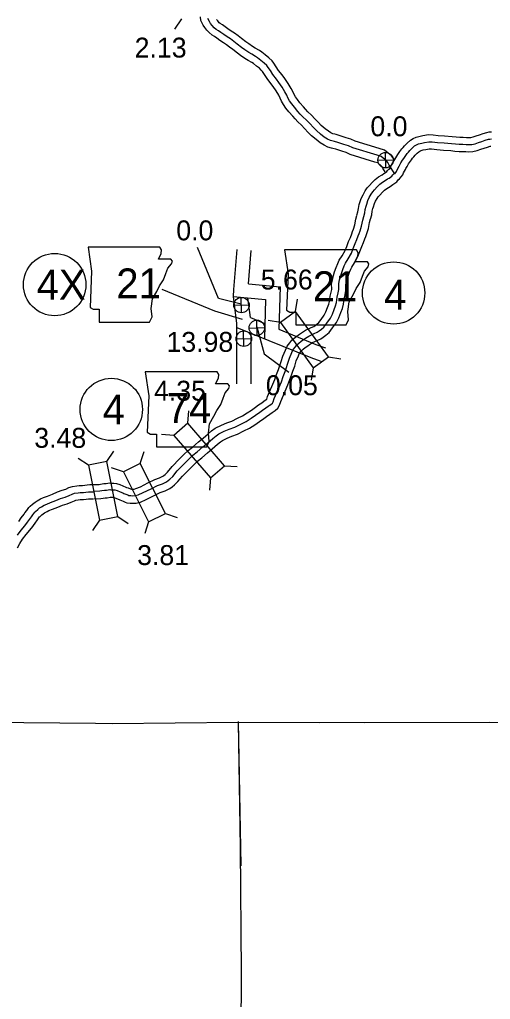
# Model space of a CAD drawing. Extents: x 31699 to 244310, y -8841 to 11474.
# Drawn here: x 138771 to 139436, y -2031 to -647 of the extents above; entities that cross this region are included whole.
import ezdxf

# ---------------------------------------------------------------- set-up
doc = ezdxf.new("R2010")
doc.units = 0
for name, color, linetype in [('B_Logo', 7, 'Continuous'), ('G-ANNO-TEXT', 7, 'Continuous'), ('Level 21', 7, 'Continuous'), ('Level 55', 7, 'Continuous'), ('R_Border Notes', 7, 'Continuous'), ('R_Logo', 7, 'Continuous'), ('R_XS_EARTHWORK_STAGE1', 7, 'Continuous'), ('R_XS_EARTHWORK_STAGE2', 7, 'Continuous'), ('S_AREA_CALC', 7, 'Continuous'), ('S_WALL', 7, 'Continuous'), ('S_WALL_ANNOT', 7, 'Continuous')]:
    doc.layers.add(name, color=color, linetype=linetype)

msp = doc.modelspace()

# ---------------------------------------------------------------- linework, layer by layer
at = {"layer": 'B_Logo'}
for points in [[(139300.8, -864.6), (139293.1, -852.6), (139291.2, -848.9), (139289.2, -846.2), (139281.7, -840.3), (139275.9, -838.5), (139241.6, -827.8), (139235.5, -825.2), (139229, -823.3), (139220.7, -820.4), (139215.9, -819), (139213.8, -818.6), (139210.1, -817.5), (139205.9, -815.6), (139201.4, -812.7), (139196.1, -808.6), (139190.3, -803.5), (139186, -799.2), (139181, -793.8), (139176.2, -788.7), (139171.3, -784.1), (139167.5, -780.2), (139164.3, -776.8), (139159.3, -770.6), (139155.4, -765.7), (139152.5, -761.4), (139150, -757.3), (139148.4, -753.7), (139145.9, -748.9), (139142.1, -742.2), (139137.5, -735.6), (139133.9, -730.8), (139128.8, -724.3), (139125.3, -718.9), (139122.1, -714.3), (139120.1, -711.7), (139116.6, -708.1), (139111.8, -704.5), (139107.3, -700.9), (139104.5, -699.1), (139099, -695.8), (139094.7, -693.2), (139089.2, -689.3), (139084.7, -686), (139078.5, -681.3), (139073.6, -677.5), (139069, -674), (139064.5, -671.3), (139059.6, -667.9), (139055.6, -665.1), (139052.2, -662.5), (139048.8, -660.6), (139046, -658.2), (139043.4, -655.1), (139041, -652.3), (139039.3, -649.5), (139037.2, -645.2)], [(139300.8, -864.6), (139303.4, -861.2), (139304.2, -859.1), (139307.1, -853.7), (139307.9, -852.2), (139309.6, -849.3), (139312, -845.2), (139313.5, -843.2), (139316.3, -839), (139318.5, -836.2), (139320.4, -834.1), (139322.3, -831.8), (139325.5, -828.4), (139328.8, -825.3), (139331.5, -823.8), (139334.6, -822.3), (139338.9, -821.3), (139342.7, -820.4), (139348.9, -819.3), (139353.9, -819.6), (139361.3, -820.6), (139370.6, -821.1), (139380.8, -822), (139386.7, -822.5), (139392, -823), (139397.1, -823), (139401.6, -823.3), (139405.3, -823.4), (139409.6, -823.1), (139414.4, -822.2), (139418.9, -820.6), (139423.8, -818.9), (139428.7, -817.2), (139433.3, -815.9), (139435.3, -815.5), (139437.6, -815.3)], [(139257, -925.1), (139258.6, -919.6), (139259.3, -915), (139260.5, -910.2), (139261.4, -907.5), (139262.8, -902.5), (139264.9, -898.1), (139267.5, -893.5), (139269.8, -890.2), (139272.4, -887.3), (139276.2, -883.2), (139279.9, -879.5), (139283.8, -876.6), (139288.6, -873.4), (139290.7, -871.9), (139292.8, -870.7), (139296.6, -868.1), (139298.2, -866), (139299.4, -864.8), (139300.8, -863.8)], [(138875.7, -1313.2), (138884.8, -1312.9), (138887.4, -1312.4), (138891.2, -1311.6), (138894.2, -1311.7), (138898.6, -1310.9), (138900.2, -1311.1), (138904.1, -1311.1), (138906, -1311.3), (138909.3, -1312.4), (138913.3, -1314), (138917, -1315.7), (138918.6, -1316.4), (138921.2, -1317.2), (138924.1, -1318.6), (138925.5, -1319.1), (138928.3, -1319.5), (138930.5, -1319.6), (138934.5, -1319.4), (138938.7, -1318.3), (138946, -1315.2), (138957, -1309.7), (138966, -1305.3), (138972.9, -1302.8), (138978.5, -1299.9), (138981, -1298.2), (138983.5, -1296.2), (138987.5, -1292.3), (138994, -1284.4), (139004.5, -1273.6), (139010.2, -1267.8), (139016.1, -1262.5), (139021.9, -1257.6), (139030.2, -1250.5), (139037, -1245.1), (139044.3, -1238.8), (139048.7, -1234.9), (139052.6, -1232), (139060.2, -1228.3), (139067.4, -1225.4), (139075.1, -1222.6), (139083.5, -1218.4), (139091, -1214.6), (139098.1, -1210.2), (139104.5, -1206), (139110.3, -1201.6), (139114.3, -1198.7), (139118.9, -1195.6), (139122.1, -1193.2), (139123.7, -1192.1), (139126.1, -1190.5), (139128.1, -1188.8), (139129.3, -1186.8), (139130.8, -1182.4), (139140.8, -1158.5), (139143.6, -1151.1), (139146, -1143.9), (139147.6, -1139.6), (139150.2, -1132.5), (139152.5, -1125), (139155.6, -1117.1), (139157.6, -1112.9), (139160.7, -1109), (139162.9, -1106.2), (139165.3, -1104.1), (139168.7, -1101.4), (139172.3, -1099), (139174.9, -1097.1), (139179.8, -1093.9), (139187.2, -1090.4), (139191.6, -1088.3), (139194.1, -1086.6), (139197.3, -1084.1), (139200.8, -1081.2), (139205.1, -1075.6), (139210, -1068.7), (139212.8, -1063.2), (139215.5, -1056.3), (139217.4, -1051.1), (139218.5, -1046.5), (139219.6, -1038.8), (139221.1, -1033.1), (139221.9, -1028.1), (139221.8, -1019.9), (139223.1, -1014.4), (139224.2, -1010.2), (139225.5, -1005.5), (139227.5, -999.7), (139229.5, -994.7), (139231.4, -990.8), (139235.3, -984.9), (139239.7, -976.6), (139242.4, -970.2), (139245.1, -963.2), (139247.5, -957.4), (139249.4, -952.3), (139250.7, -948.9), (139252, -945.2), (139254, -938.6), (139255.7, -930.4), (139257, -925.1)], [(138768.3, -1375.4), (138773.8, -1368.2), (138778.7, -1362.4), (138782.6, -1357), (138786.8, -1351.4), (138788, -1349.6), (138790.2, -1346.6), (138792.8, -1343.1), (138794, -1341.8), (138797, -1339), (138799.7, -1336.9), (138802.2, -1335.4), (138806.2, -1333.1), (138809.7, -1331.4), (138815.1, -1329.4), (138822.5, -1326.6), (138829.3, -1323.6), (138835.8, -1321.5), (138841.2, -1319.5), (138845.7, -1317.4), (138849.1, -1316.1), (138853.9, -1315.4), (138857.1, -1315.2), (138861.6, -1314.9), (138865.1, -1314.5), (138868.5, -1314.2), (138871.8, -1313.9), (138874.8, -1313.9), (138876.5, -1313.9)]]:
    msp.add_lwpolyline(points, dxfattribs=at)
at = {"layer": 'G-ANNO-TEXT'}
for points in [[(138868.1, -968.2), (138873.1, -1002.1), (138870.9, -1053.4), (138875.4, -1056.2), (138883.9, -1056.2), (138883.9, -1074.3), (138954.9, -1074.3), (138958.3, -1066.9), (138957.2, -1055.1), (138958.9, -1041.6), (138965.1, -1030.8), (138969, -1022.9), (138974.6, -1014.5), (138978, -1005.5), (138980.8, -998.1), (138985.9, -991.9), (138987.1, -988), (138984.8, -985.2), (138967.3, -985.2), (138971.3, -977.3), (138971.8, -972.2), (138969.5, -968.3)], [(139145.5, -972.3), (139150.5, -1006.1), (139148.3, -1057.4), (139152.8, -1060.3), (139161.3, -1060.3), (139161.3, -1078.3), (139232.3, -1078.3), (139235.7, -1071), (139234.6, -1059.1), (139236.3, -1045.6), (139242.5, -1034.9), (139246.4, -1027), (139252.1, -1018.5), (139255.4, -1009.5), (139258.3, -1002.2), (139263.3, -996), (139264.5, -992), (139262.2, -989.2), (139244.7, -989.2), (139248.7, -981.3), (139249.2, -976.2), (139246.9, -972.3)], [(138948.7, -1144.5), (138953.8, -1178.3), (138951.5, -1229.6), (138956.1, -1232.4), (138964.5, -1232.4), (138964.5, -1250.5), (139035.6, -1250.5), (139039, -1243.1), (139037.8, -1231.3), (139039.5, -1217.8), (139045.7, -1207.1), (139049.7, -1199.2), (139055.3, -1190.7), (139058.7, -1181.7), (139061.5, -1174.3), (139066.6, -1168.1), (139067.7, -1164.2), (139065.5, -1161.4), (139048, -1161.4), (139051.9, -1153.5), (139052.5, -1148.4), (139050.1, -1144.5)]]:
    msp.add_lwpolyline(points, close=True, dxfattribs=at)
msp.add_lwpolyline([(138972, -1027.8), (139046.3, -1058.3), (139085.3, -1070)], dxfattribs=at)
at = {"layer": 'Level 21'}
for p, q in [((139288.2, -856.2), (139287.7, -834.5)), ((139277.1, -845.6), (139298.8, -845.1))]:
    msp.add_line(p, q, dxfattribs=at)
msp.add_circle((139288, -845.4), 10.9, dxfattribs=at)
at = {"layer": 'Level 55'}
for points in [[(139287.2, -861.8), (139284.5, -857.7), (139282.6, -854.2), (139281.9, -853.2), (139277, -849.3), (139272.9, -848), (139238.1, -837.2), (139232.2, -834.7), (139226, -832.8), (139217.6, -829.9), (139213.5, -828.7), (139211.5, -828.3), (139206.6, -826.9), (139201.1, -824.3), (139195.7, -820.9), (139189.8, -816.3), (139183.4, -810.8), (139178.8, -806.1), (139173.7, -800.7), (139169.1, -795.8), (139164.2, -791.2), (139160.2, -787.1), (139156.8, -783.3), (139151.6, -776.9), (139147.3, -771.7), (139144, -766.8), (139141.1, -761.9), (139139.3, -758), (139137.1, -753.6), (139133.7, -747.6), (139129.4, -741.5), (139125.9, -736.9), (139120.6, -730.1), (139117, -724.5), (139114, -720.2), (139112.5, -718.2), (139110, -715.6), (139105.7, -712.4), (139101.4, -709), (139099.2, -707.6), (139093.8, -704.4), (139089.2, -701.6), (139083.3, -697.4), (139078.7, -694.1), (139072.4, -689.2), (139067.5, -685.5), (139063.3, -682.3), (139059, -679.7), (139053.9, -676.1), (139049.7, -673.1), (139046.7, -670.8), (139043.1, -668.8), (139038.9, -665.2), (139035.8, -661.6), (139032.9, -658.1), (139030.6, -654.4), (139027.4, -647.9), (139026.9, -642.9)], [(139300.3, -844.7), (139299.7, -843.7), (139296.5, -839.2), (139286.4, -831.3), (139278.9, -829), (139245, -818.4), (139238.9, -815.8), (139232.1, -813.8), (139223.8, -810.9), (139218.3, -809.2), (139216.1, -808.8), (139213.7, -808.1), (139210.7, -806.8), (139207.2, -804.5), (139202.5, -800.9), (139197.1, -796.2), (139193.2, -792.2), (139188.3, -787), (139183.2, -781.7), (139178.3, -777), (139174.8, -773.4), (139171.9, -770.2), (139167.1, -764.4), (139163.4, -759.8), (139160.9, -756), (139158.8, -752.6), (139157.4, -749.4), (139154.7, -744.2), (139150.6, -736.9), (139145.6, -729.8), (139141.8, -724.7), (139137, -718.5), (139133.6, -713.3), (139130.2, -708.4), (139127.7, -705.2), (139123.2, -700.6), (139117.9, -696.5), (139113.1, -692.7), (139109.8, -690.6), (139104.1, -687.2), (139100.2, -684.8), (139095, -681.1), (139090.6, -678), (139084.6, -673.4), (139079.7, -669.6), (139074.6, -665.7), (139069.9, -662.9), (139065.4, -659.7), (139061.5, -657), (139057.7, -654.1), (139054.6, -652.3), (139053.1, -651.1), (139051.1, -648.7), (139049.1, -646.4)]]:
    msp.add_lwpolyline(points, dxfattribs=at)
at = {"layer": 'R_Border Notes'}
for centre in [(138820.9, -1021.3), (139299.3, -1033.1), (138900.8, -1197.7)]:
    msp.add_circle(centre, 44, dxfattribs=at)
at = {"layer": 'R_Logo'}
for points in [[(138385.4, -1636.1), (138551.3, -1637.5), (138726.5, -1639.5), (138878.3, -1641.3)], [(138388.3, -1636.1), (138551.3, -1637.5), (138726.5, -1639.5), (138878.3, -1641.3)], [(138878.3, -1641.3), (138902.2, -1641.4), (139079.9, -1639.8), (139258, -1640.1), (139434.8, -1639.7), (139611.5, -1646.3), (139789.5, -1651.1)], [(138878.3, -1641.3), (138902.2, -1641.4), (139079.9, -1639.8), (139195.3, -1640)], [(139079.8, -1638.9), (139083.5, -1842.9)], [(139079.9, -1639.8), (139082.5, -1817.3), (139083.9, -1993.5), (139083, -2168.2), (139248, -2171.1), (139259.7, -2171.1), (139422.6, -2172.7), (139412.6, -2323.3), (139403, -2496.3), (139401.9, -2671.4), (139404.1, -2847), (139403.5, -2929.3)]]:
    msp.add_lwpolyline(points, dxfattribs=at)
at = {"layer": 'R_XS_EARTHWORK_STAGE1'}
for p, q in [((138999.8, -645.7), (138990.1, -660.3)), ((139073.7, -1050.4), (139095.4, -1049.9)), ((139084.8, -1061), (139084.3, -1039.3)), ((139160.8, -1059.1), (139163.6, -1041.8)), ((139106.5, -1093.2), (139106, -1071.5)), ((139139.4, -1074.6), (139122.1, -1071.9)), ((139088.1, -1108.6), (139087.6, -1086.9)), ((139095.4, -1082.6), (139117.1, -1082.1)), ((139077, -1098), (139098.7, -1097.5)), ((139207.3, -1123.3), (139224.7, -1126.1)), ((139185.9, -1138.8), (139183.1, -1156.1)), ((139009, -1217.2), (139010.3, -1199.7)), ((138989, -1234.5), (138971.5, -1233.2)), ((138894.5, -1271.3), (138904.2, -1256.7)), ((138941.6, -1273.9), (138947.1, -1257.2)), ((138868.6, -1276.5), (138853.9, -1266.8)), ((138918, -1285.7), (138901.3, -1280.2)), ((139060.7, -1277.2), (139078.3, -1278.5)), ((139040.7, -1294.4), (139039.4, -1312)), ((138884.2, -1354.2), (138874.5, -1368.8)), ((138910.1, -1349), (138924.8, -1358.7)), ((138953.5, -1356.5), (138948, -1373.2)), ((138977.1, -1344.6), (138993.8, -1350.2))]:
    msp.add_line(p, q, dxfattribs=at)
for points in [[(139207.3, -1123.3), (139160.8, -1059.1), (139139.4, -1074.6), (139185.9, -1138.8)], [(139060.7, -1277.2), (139009, -1217.2), (138989, -1234.5), (139040.7, -1294.4)], [(138868.6, -1276.5), (138884.2, -1354.2), (138910.1, -1349), (138894.5, -1271.3)], [(138977.1, -1344.6), (138941.6, -1273.9), (138918, -1285.7), (138953.5, -1356.5)]]:
    msp.add_lwpolyline(points, close=True, dxfattribs=at)
for centre in [(139084.6, -1050.2), (139106.2, -1082.3), (139087.9, -1097.7)]:
    msp.add_circle(centre, 10.9, dxfattribs=at)
at = {"layer": 'R_XS_EARTHWORK_STAGE2'}
for points in [[(139073.8, -1028.2), (139078.3, -971.6)], [(139094.5, -1020), (139098.2, -973.2)], [(139094.5, -1020), (139139.2, -1024.4), (139137.3, -1084.4)], [(139073, -1038), (139118.6, -1042.5), (139116.9, -1097.6)], [(139078.1, -1076.3), (139073.1, -1037.9), (139073.8, -1028.2)], [(139097.1, -1067.9), (139093.5, -1040)], [(139078, -1161.4), (139078, -1075)], [(139097.1, -1067.9), (139117.6, -1076.3)], [(139078, -1081.7), (139123.3, -1100.3)], [(139098, -1161.4), (139098, -1089.9)], [(139137.3, -1084.4), (139189.6, -1105.8), (139203.1, -1110.5)], [(139123.3, -1100.3), (139182.5, -1124.5), (139196.6, -1129.4)]]:
    msp.add_lwpolyline(points, dxfattribs=at)
at = {"layer": 'S_AREA_CALC'}
for points in [[(139292.9, -858.4), (139294.6, -856.3), (139295.1, -854.9), (139298.3, -848.9), (139299.2, -847.4), (139300.9, -844.3), (139303.7, -839.7), (139305.3, -837.5), (139308.1, -833.1), (139310.9, -829.6), (139312.9, -827.5), (139314.8, -825.2), (139318.4, -821.3), (139322.9, -817.1), (139326.9, -814.9), (139331.2, -812.8), (139336.6, -811.6), (139340.7, -810.6), (139348.4, -809.3), (139354.9, -809.7), (139362.2, -810.6), (139371.3, -811.2), (139381.7, -812), (139387.7, -812.6), (139392.5, -813), (139397.4, -813), (139402, -813.3), (139405.1, -813.4), (139408.4, -813.2), (139411.7, -812.5), (139415.6, -811.1), (139420.6, -809.4), (139425.7, -807.7), (139430.8, -806.2), (139433.9, -805.5), (139437.5, -805.3)], [(139307.7, -872), (139312.3, -866.1), (139313.3, -863.2), (139315.9, -858.5), (139316.7, -857.1), (139318.2, -854.3), (139320.4, -850.7), (139321.7, -848.9), (139324.4, -844.8), (139326, -842.7), (139327.9, -840.8), (139329.8, -838.4), (139332.6, -835.4), (139334.7, -833.5), (139336.1, -832.7), (139338, -831.8), (139341.1, -831), (139344.7, -830.2), (139349.5, -829.4), (139352.9, -829.6), (139360.3, -830.5), (139369.9, -831.1), (139379.9, -831.9), (139385.8, -832.5), (139391.6, -833), (139396.8, -833), (139401.2, -833.3), (139405.5, -833.4), (139410.9, -833.1), (139417.1, -831.8), (139422.3, -830), (139427, -828.3), (139431.7, -826.8), (139435.7, -825.6), (139436.6, -825.4)], [(139247.4, -923), (139248.8, -918.2), (139249.5, -913.7), (139250.8, -908.2), (139251.8, -905.3), (139253.4, -899.6), (139256.1, -894.2), (139259, -888.9), (139262, -884.7), (139265.1, -881.3), (139269, -877), (139273.3, -872.7), (139278, -869.1), (139282.9, -866), (139285.3, -864.2), (139287.6, -862.9), (139289.6, -861.5), (139290.6, -860.2), (139293, -857.8), (139295.2, -856.3)], [(139266.6, -928.6), (139268.3, -922.6), (139269.2, -917.7), (139270.1, -913.7), (139270.9, -911.2), (139272.1, -906.8), (139273.8, -903.5), (139276, -899.5), (139277.6, -897.2), (139279.8, -894.7), (139283.5, -890.8), (139286.5, -887.8), (139289.5, -885.5), (139294.4, -882.4), (139296.1, -881.1), (139298.1, -880), (139303.6, -876.2), (139305.7, -873.4), (139305.8, -873.2), (139307.7, -872)], [(138875.5, -1303.9), (138883.6, -1303.7), (138885.4, -1303.3), (138890.3, -1302.4), (138893.5, -1302.4), (138898.1, -1301.6), (138900.6, -1301.8), (138904.6, -1301.9), (138908.1, -1302.2), (138912.7, -1303.8), (138917.3, -1305.5), (138921.2, -1307.4), (138922.1, -1307.8), (138924.8, -1308.6), (138928, -1310.1), (138929.3, -1310.2), (138930.5, -1310.3), (138932.9, -1310.2), (138935.5, -1309.5), (138941.8, -1306.9), (138952.6, -1301.5), (138962.1, -1296.8), (138968.8, -1294.4), (138973.4, -1292), (138975.1, -1290.9), (138976.8, -1289.5), (138980, -1286.3), (138986.6, -1278.4), (138997.3, -1267.3), (139003.3, -1261.4), (139009.5, -1255.7), (139015.4, -1250.8), (139023.8, -1243.5), (139030.6, -1238.1), (139037.7, -1232), (139042.4, -1227.8), (139047.4, -1224.2), (139056.2, -1219.9), (139063.8, -1216.8), (139071.1, -1214.1), (139079, -1210.2), (139086.1, -1206.6), (139092.7, -1202.6), (139098.7, -1198.6), (139104.4, -1194.3), (139108.5, -1191.3), (139113.1, -1188.2), (139116.3, -1185.8), (139118.2, -1184.5), (139120.1, -1183.3), (139120.3, -1183.1), (139121.5, -1179.6), (139131.5, -1155.5), (139134.2, -1148.5), (139136.6, -1141.3), (139138.2, -1136.9), (139140.7, -1130), (139143, -1122.4), (139146.5, -1113.9), (139149, -1108.4), (139152.9, -1103.5), (139155.7, -1100), (139158.9, -1097.1), (139162.9, -1094), (139166.6, -1091.5), (139169.2, -1089.6), (139174.9, -1085.8), (139183, -1082.1), (139186.7, -1080.3), (139188.3, -1079.3), (139191, -1077.1), (139193.5, -1075), (139197.1, -1070.4), (139201.4, -1064.3), (139203.7, -1059.8), (139206.1, -1053.6), (139207.8, -1048.9), (139208.7, -1045.3), (139209.8, -1037.6), (139211.3, -1031.8), (139211.9, -1028.2), (139211.7, -1019.6), (139213.4, -1012.7), (139214.5, -1008.3), (139216, -1003.2), (139218.2, -996.9), (139220.4, -991.4), (139222.6, -986.6), (139226.7, -980.5), (139230.7, -973), (139233.2, -967.2), (139235.8, -960.2), (139238.2, -954.5), (139240.1, -949.6), (139241.3, -946.3), (139242.5, -942.8), (139244.3, -936.9), (139245.9, -929), (139247.3, -923.4)], [(138876, -1323.9), (138886, -1323.7), (138889.4, -1322.9), (138892.1, -1322.4), (138895, -1322.4), (138899.1, -1321.7), (138899.7, -1321.8), (138903.5, -1321.8), (138903.8, -1321.9), (138905.9, -1322.6), (138909.4, -1323.9), (138912.8, -1325.6), (138915.1, -1326.6), (138917.7, -1327.4), (138920.2, -1328.5), (138922.9, -1329.6), (138927.4, -1330.2), (138930.5, -1330.3), (138936, -1330), (138941.9, -1328.5), (138950.1, -1325.1), (138961.4, -1319.4), (138970, -1315.3), (138976.9, -1312.7), (138983.5, -1309.3), (138986.9, -1307.1), (138990.2, -1304.4), (138994.9, -1299.7), (139001.5, -1291.8), (139011.6, -1281.4), (139017.1, -1275.8), (139022.6, -1270.8), (139028.4, -1266), (139036.6, -1259), (139043.4, -1253.5), (139050.9, -1247), (139055, -1243.4), (139057.7, -1241.4), (139064.3, -1238.2), (139071, -1235.5), (139079.1, -1232.5), (139087.9, -1228.1), (139095.9, -1224.1), (139103.5, -1219.4), (139110.2, -1214.9), (139116.3, -1210.4), (139120, -1207.6), (139124.6, -1204.5), (139127.8, -1202.1), (139129.3, -1201.2), (139132.1, -1199.3), (139135.9, -1196), (139138.4, -1191.8), (139140.2, -1186.7), (139150.1, -1162.9), (139153, -1155.2), (139155.4, -1148), (139157, -1143.8), (139159.7, -1136.4), (139161.9, -1129.1), (139164.8, -1121.8), (139166.1, -1118.9), (139168.5, -1115.9), (139170.2, -1113.8), (139171.7, -1112.5), (139174.6, -1110.2), (139178.1, -1107.9), (139180.6, -1106), (139184.7, -1103.3), (139191.5, -1100.2), (139196.5, -1097.8), (139200, -1095.5), (139203.6, -1092.6), (139208.1, -1088.9), (139213.2, -1082.2), (139218.5, -1074.7), (139222, -1068), (139224.8, -1060.6), (139226.9, -1054.8), (139228.4, -1049.1), (139229.5, -1041.4), (139230.9, -1035.8), (139231.9, -1029.6), (139231.8, -1021.8), (139232.8, -1017.5), (139233.8, -1013.5), (139235, -1009.2), (139236.9, -1003.9), (139238.7, -999.5), (139240.1, -996.5), (139243.9, -990.7), (139248.8, -981.6), (139251.7, -974.7), (139254.4, -967.6), (139256.8, -961.9), (139258.8, -956.6), (139260.1, -953.1), (139261.5, -949), (139263.7, -941.8), (139265.4, -933.4), (139266.7, -928.2)], [(138770.1, -1356.2), (138773.8, -1351), (138777.9, -1345.6), (138779, -1343.9), (138781.4, -1340.6), (138784.5, -1336.5), (138786.3, -1334.6), (138789.8, -1331.4), (138793.3, -1328.7), (138796.4, -1326.8), (138800.8, -1324.2), (138805, -1322.1), (138810.9, -1320.1), (138817.9, -1317.3), (138825, -1314.3), (138831.7, -1312), (138836.6, -1310.2), (138841.1, -1308.2), (138845.9, -1306.4), (138852, -1305.5), (138855.7, -1305.2), (138860, -1305), (138863.3, -1304.6), (138866.9, -1304.3), (138870.5, -1303.9), (138874.1, -1303.9), (138876, -1303.9)], [(138768.3, -1393.4), (138771.8, -1387), (138775.7, -1381.2), (138780.8, -1374.5), (138785.9, -1368.5), (138789.9, -1362.9), (138794.3, -1357.1), (138795.5, -1355.2), (138797.5, -1352.5), (138799.7, -1349.6), (138800.3, -1348.9), (138802.8, -1346.7), (138804.7, -1345.2), (138806.6, -1343.9), (138810.2, -1341.9), (138812.8, -1340.6), (138817.8, -1338.8), (138825.5, -1335.8), (138832.1, -1333), (138838.4, -1330.9), (138844.2, -1328.7), (138848.8, -1326.7), (138850.9, -1325.9), (138854.2, -1325.4), (138856.9, -1325.2), (138861.8, -1324.9), (138865.4, -1324.5), (138868.6, -1324.2), (138871.5, -1323.9), (138873.9, -1323.9), (138875.4, -1323.9)]]:
    msp.add_lwpolyline(points, dxfattribs=at)
at = {"layer": 'S_WALL_ANNOT'}
for points in [[(139083.9, -1049), (139052, -1040.9), (139022.6, -969)], [(139106.4, -1080.9), (139116.4, -1119.1), (139151.6, -1145)]]:
    msp.add_lwpolyline(points, dxfattribs=at)

# ---------------------------------------------------------------- texts
at = {"layer": 'G-ANNO-TEXT'}
for s, p in [('21', (138907.9, -1040.7)), ('21', (139185.3, -1044.7)), ('74', (138979.1, -1216.9))]:
    msp.add_text(s, height=42.24, dxfattribs=at).set_placement(p)
at = {"layer": 'R_Border Notes'}
for s, height, p in [('4X', 42.24, (138795.5, -1042.5)), ('4', 42.2, (139286, -1056.6)), ('4', 42.2, (138888.7, -1218.8))]:
    msp.add_text(s, height=height, dxfattribs=at).set_placement(p)
at = {"layer": 'S_WALL'}
for s, p in [('2.13', (138933.8, -700.4)), ('5.66', (139111.8, -1028.2)), ('4.35', (138961.1, -1185.3)), ('3.48', (138792.1, -1251.9)), ('3.81', (138937.3, -1417.6))]:
    msp.add_text(s, height=28.16, dxfattribs=at).set_placement(p)
at = {"layer": 'S_WALL_ANNOT'}
for s, p in [('0.0', (139266.5, -811.6)), ('0.0', (138992.5, -958.7)), ('13.98', (138978.7, -1116.3)), ('0.05', (139119, -1177.6))]:
    msp.add_text(s, height=28.16, dxfattribs=at).set_placement(p)

doc.saveas('drawing.dxf')
